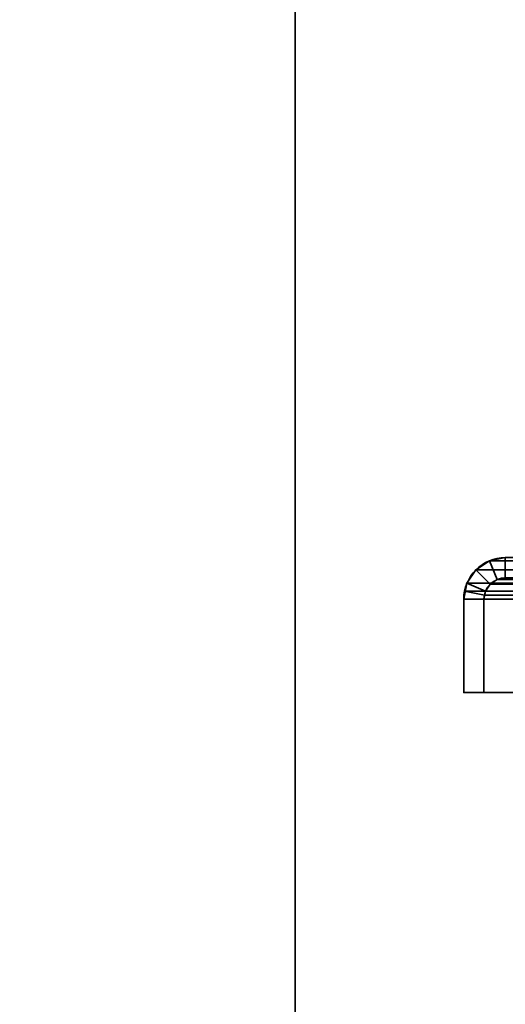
# Model space of a CAD drawing. Header units: millimetres. Extents: x -503 to 6703, y -110 to 193.
# Tile 765 of 1056: x 2527 to 2563, y 47 to 120. Entities that reach past the tile are written whole.
import ezdxf

# ---------------------------------------------------------------- set-up
doc = ezdxf.new("R2010")
doc.units = ezdxf.units.MM
doc.layers.add('151', color=7, linetype='Continuous', true_color=0xffffff)

# ---------------------------------------------------------------- blocks, each defined once
blk = doc.blocks.new('UG_SURFACE_003')
at = {"layer": '151', "color": 252, "linetype": 'Continuous', "lineweight": 35}
for points in [[(2397.5, -14, -7.75), (2397.5, 174.4, -7.75), (2547.5, 174.4, -7.75), (2547.5, -14, -7.75)], [(3602.5, -14, 2212.25), (3602.5, 174.4, 2212.25), (2397.5, 174.4, 2212.25), (2397.5, -14, 2212.25)], [(2547.5, -14, 2062.25), (2547.5, 174.4, 2062.25), (3452.5, 174.4, 2062.25), (3452.5, -14, 2062.25)], [(2547.5, -14, -7.75), (2547.5, 174.4, -7.75), (2547.5, 174.4, 2062.25), (2547.5, -14, 2062.25)]]:
    blk.add_3dface(points, dxfattribs=at)
blk = doc.blocks.new('UG_SURFACE_266')
at = {"layer": '151', "color": 252, "linetype": 'Continuous', "lineweight": 35}
for points in [[(2561.901, 79.766, 2045.349), (2561.901, 79.766, -7.75), (2560.902, 79.098, -7.75), (2560.902, 79.098, 2046.348)], [(2561.901, 79.766, 2045.349), (2560.902, 79.098, 2046.348), (2561.963, 78.037, 2045.287), (2562.475, 78.38, 2044.775)], [(2562.475, 78.38, -7.75), (2561.963, 78.037, -7.75), (2560.902, 79.098, -7.75), (2561.901, 79.766, -7.75)], [(2563.08, 80, 2044.17), (2563.08, 80, -7.75), (2561.901, 79.766, -7.75), (2561.901, 79.766, 2045.349)], [(2563.08, 80, 2044.17), (2561.901, 79.766, 2045.349), (2562.475, 78.38, 2044.775), (2563.08, 78.5, 2044.17)], [(2563.08, 78.5, -7.75), (2562.475, 78.38, -7.75), (2561.901, 79.766, -7.75), (2563.08, 80, -7.75)], [(2560.902, 79.098, 2046.348), (2560.902, 79.098, -7.75), (2560.235, 78.099, -7.75), (2560.235, 78.099, 2047.016)], [(2561.62, 77.525, 2045.63), (2561.963, 78.037, 2045.287), (2560.902, 79.098, 2046.348), (2560.235, 78.099, 2047.016)], [(2560.235, 78.099, -7.75), (2560.902, 79.098, -7.75), (2561.963, 78.037, -7.75), (2561.62, 77.525, -7.75)], [(2560, 76.92, -7.75), (2560.059, 77.521, 2047.191), (2560.235, 78.099, 2047.016)], [(2560.235, 78.099, 2047.016), (2560.235, 78.099, -7.75), (2560, 76.92, -7.75)], [(2560, 76.92, -7.75), (2560.235, 78.099, -7.75), (2561.62, 77.525, -7.75), (2561.5, 76.92, -7.75)], [(2561.53, 77.228, 2045.72), (2561.62, 77.525, 2045.63), (2560.235, 78.099, 2047.016), (2560.059, 77.521, 2047.191)], [(2561.62, 77.525, 2045.63), (2561.62, 77.525, -7.75), (2561.963, 78.037, -7.75), (2561.963, 78.037, 2045.287)], [(2561.963, 78.037, 2045.287), (2561.963, 78.037, -7.75), (2562.475, 78.38, -7.75), (2562.475, 78.38, 2044.775)], [(2562.475, 78.38, 2044.775), (2562.475, 78.38, -7.75), (2563.08, 78.5, -7.75), (2563.08, 78.5, 2044.17)], [(2560, 76.92, -7.75), (2560, 76.92, 2047.25), (2560.059, 77.521, 2047.191)], [(2561.5, 76.92, 2045.75), (2561.53, 77.228, 2045.72), (2560.059, 77.521, 2047.191), (2560, 76.92, 2047.25)], [(2561.5, 76.92, -7.75), (2561.62, 77.525, -7.75), (2561.62, 77.525, 2045.63)], [(2561.62, 77.525, 2045.63), (2561.53, 77.228, 2045.72), (2561.5, 76.92, -7.75)], [(2560, 76.92, 2047.25), (2560, 76.92, -7.75), (2560, 70, -7.75), (2560, 70, 2047.25)], [(2560, 76.92, 2047.25), (2560, 70, 2047.25), (2561.5, 70, 2045.75), (2561.5, 76.92, 2045.75)], [(2561.5, 76.92, -7.75), (2561.5, 70, -7.75), (2560, 70, -7.75), (2560, 76.92, -7.75)], [(2561.53, 77.228, 2045.72), (2561.5, 76.92, 2045.75), (2561.5, 76.92, -7.75)], [(2561.5, 76.92, 2045.75), (2561.5, 70, 2045.75), (2561.5, 70, -7.75), (2561.5, 76.92, -7.75)], [(2561.5, 70, 2045.75), (2560, 70, 2047.25), (2560, 70, -7.75), (2561.5, 70, -7.75)]]:
    blk.add_3dface(points, dxfattribs=at)
blk = doc.blocks.new('UG_SURFACE_267')
at = {"layer": '151', "color": 252, "linetype": 'Continuous', "lineweight": 35}
for points in [[(2561.901, 79.766, 2045.349), (2561.901, 79.766, -7.75), (2560.902, 79.098, -7.75), (2560.902, 79.098, 2046.348)], [(2561.901, 79.766, 2045.349), (2560.902, 79.098, 2046.348), (2561.963, 78.037, 2045.287), (2562.475, 78.38, 2044.775)], [(2562.475, 78.38, -7.75), (2561.963, 78.037, -7.75), (2560.902, 79.098, -7.75), (2561.901, 79.766, -7.75)], [(2563.08, 80, 2044.17), (2563.08, 80, -7.75), (2561.901, 79.766, -7.75), (2561.901, 79.766, 2045.349)], [(2563.08, 80, 2044.17), (2561.901, 79.766, 2045.349), (2562.475, 78.38, 2044.775), (2563.08, 78.5, 2044.17)], [(2563.08, 78.5, -7.75), (2562.475, 78.38, -7.75), (2561.901, 79.766, -7.75), (2563.08, 80, -7.75)], [(2560.902, 79.098, 2046.348), (2560.902, 79.098, -7.75), (2560.235, 78.099, -7.75), (2560.235, 78.099, 2047.016)], [(2561.62, 77.525, 2045.63), (2561.963, 78.037, 2045.287), (2560.902, 79.098, 2046.348), (2560.235, 78.099, 2047.016)], [(2560.235, 78.099, -7.75), (2560.902, 79.098, -7.75), (2561.963, 78.037, -7.75), (2561.62, 77.525, -7.75)], [(2560, 76.92, -7.75), (2560.059, 77.521, 2047.191), (2560.235, 78.099, 2047.016)], [(2560.235, 78.099, 2047.016), (2560.235, 78.099, -7.75), (2560, 76.92, -7.75)], [(2560, 76.92, -7.75), (2560.235, 78.099, -7.75), (2561.62, 77.525, -7.75), (2561.5, 76.92, -7.75)], [(2561.53, 77.228, 2045.72), (2561.62, 77.525, 2045.63), (2560.235, 78.099, 2047.016), (2560.059, 77.521, 2047.191)], [(2561.62, 77.525, 2045.63), (2561.62, 77.525, -7.75), (2561.963, 78.037, -7.75), (2561.963, 78.037, 2045.287)], [(2561.963, 78.037, 2045.287), (2561.963, 78.037, -7.75), (2562.475, 78.38, -7.75), (2562.475, 78.38, 2044.775)], [(2562.475, 78.38, 2044.775), (2562.475, 78.38, -7.75), (2563.08, 78.5, -7.75), (2563.08, 78.5, 2044.17)], [(2560, 76.92, -7.75), (2560, 76.92, 2047.25), (2560.059, 77.521, 2047.191)], [(2561.5, 76.92, 2045.75), (2561.53, 77.228, 2045.72), (2560.059, 77.521, 2047.191), (2560, 76.92, 2047.25)], [(2561.5, 76.92, -7.75), (2561.62, 77.525, -7.75), (2561.62, 77.525, 2045.63)], [(2561.62, 77.525, 2045.63), (2561.53, 77.228, 2045.72), (2561.5, 76.92, -7.75)], [(2560, 76.92, 2047.25), (2560, 76.92, -7.75), (2560, 70, -7.75), (2560, 70, 2047.25)], [(2560, 76.92, 2047.25), (2560, 70, 2047.25), (2561.5, 70, 2045.75), (2561.5, 76.92, 2045.75)], [(2561.5, 76.92, -7.75), (2561.5, 70, -7.75), (2560, 70, -7.75), (2560, 76.92, -7.75)], [(2561.53, 77.228, 2045.72), (2561.5, 76.92, 2045.75), (2561.5, 76.92, -7.75)], [(2561.5, 76.92, 2045.75), (2561.5, 70, 2045.75), (2561.5, 70, -7.75), (2561.5, 76.92, -7.75)], [(2561.5, 70, 2045.75), (2560, 70, 2047.25), (2560, 70, -7.75), (2561.5, 70, -7.75)]]:
    blk.add_3dface(points, dxfattribs=at)
blk = doc.blocks.new('UG_SURFACE_268')
at = {"layer": '151', "color": 252, "linetype": 'Continuous', "lineweight": 35}
for points in [[(2562.475, 78.38, 2044.775), (2561.963, 78.037, 2045.287), (2560.902, 79.098, 2046.348), (2561.901, 79.766, 2045.349)], [(3438.099, 79.766, 2045.349), (2561.901, 79.766, 2045.349), (2560.902, 79.098, 2046.348), (3439.098, 79.098, 2046.348)], [(2563.08, 78.5, 2044.17), (2562.475, 78.38, 2044.775), (2561.901, 79.766, 2045.349), (2563.08, 80, 2044.17)], [(3436.92, 80, 2044.17), (2563.08, 80, 2044.17), (2561.901, 79.766, 2045.349), (3438.099, 79.766, 2045.349)], [(2560.235, 78.099, 2047.016), (2560.902, 79.098, 2046.348), (2561.963, 78.037, 2045.287), (2561.62, 77.525, 2045.63)], [(3439.098, 79.098, 2046.348), (2560.902, 79.098, 2046.348), (2560.235, 78.099, 2047.016), (3439.765, 78.099, 2047.016)], [(2560.059, 77.521, 2047.191), (2560.235, 78.099, 2047.016), (2561.62, 77.525, 2045.63), (2561.53, 77.228, 2045.72)], [(3439.941, 77.521, 2047.191), (3439.765, 78.099, 2047.016), (2560.235, 78.099, 2047.016), (2560.059, 77.521, 2047.191)], [(3438.38, 77.525, 2045.63), (2561.62, 77.525, 2045.63), (2561.963, 78.037, 2045.287), (3438.037, 78.037, 2045.287)], [(3438.037, 78.037, 2045.287), (2561.963, 78.037, 2045.287), (2562.475, 78.38, 2044.775), (3437.525, 78.38, 2044.775)], [(3437.525, 78.38, 2044.775), (2562.475, 78.38, 2044.775), (2563.08, 78.5, 2044.17), (3436.92, 78.5, 2044.17)], [(2560, 76.92, 2047.25), (2560.059, 77.521, 2047.191), (2561.53, 77.228, 2045.72), (2561.5, 76.92, 2045.75)], [(2560.059, 77.521, 2047.191), (2560, 76.92, 2047.25), (3440, 76.92, 2047.25)], [(2560.059, 77.521, 2047.191), (3440, 76.92, 2047.25), (3439.941, 77.521, 2047.191)], [(2561.53, 77.228, 2045.72), (2561.62, 77.525, 2045.63), (3438.38, 77.525, 2045.63), (3438.47, 77.228, 2045.72)], [(2561.5, 76.92, 2045.75), (2561.5, 70, 2045.75), (2560, 70, 2047.25), (2560, 76.92, 2047.25)], [(2560, 76.92, 2047.25), (2560, 70, 2047.25), (3440, 70, 2047.25), (3440, 76.92, 2047.25)], [(3438.5, 76.92, 2045.75), (2561.5, 76.92, 2045.75), (2561.53, 77.228, 2045.72)], [(2561.5, 76.92, 2045.75), (3438.5, 76.92, 2045.75), (3438.5, 70, 2045.75), (2561.5, 70, 2045.75)], [(3438.47, 77.228, 2045.72), (3438.5, 76.92, 2045.75), (2561.53, 77.228, 2045.72)], [(2561.5, 70, 2045.75), (3438.5, 70, 2045.75), (3440, 70, 2047.25), (2560, 70, 2047.25)]]:
    blk.add_3dface(points, dxfattribs=at)

msp = doc.modelspace()

# ---------------------------------------------------------------- linework, layer by layer
at = {"layer": '151', "color": 252, "linetype": 'Continuous', "lineweight": -3, "true_color": 0x939598}
for p, q in [((2547.5, -14, 2062.25), (2547.5, 174.4, 2062.25)), ((2547.5, 174.4, -7.75), (2547.5, -14, -7.75)), ((2563.08, 80, 2044.17), (2563.08, 80, -7.75)), ((2563.08, 80, -7.75), (2583.92, 80, -7.75)), ((2583.92, 80, 2023.33), (2563.08, 80, 2044.17)), ((2583.92, 80, 2023.33), (2563.08, 80, 2044.17)), ((2563.08, 80, 2044.17), (2563.08, 80, -7.75)), ((2563.08, 80, -7.75), (2583.92, 80, -7.75)), ((2563.08, 78.5, -7.75), (2583.92, 78.5, -7.75)), ((2563.08, 78.5, 2044.17), (2563.08, 78.5, -7.75)), ((2563.08, 78.5, 2044.17), (2563.08, 78.5, -7.75)), ((2583.92, 78.5, 2023.33), (2563.08, 78.5, 2044.17)), ((2583.92, 78.5, 2023.33), (2563.08, 78.5, 2044.17)), ((2563.08, 78.5, -7.75), (2583.92, 78.5, -7.75)), ((2560, 76.92, 2047.25), (2560, 76.92, -7.75)), ((2560, 76.92, 2047.25), (2560, 70, 2047.25)), ((2560, 70, -7.75), (2560, 76.92, -7.75)), ((2560, 76.92, 2047.25), (2560, 70, 2047.25)), ((2560, 70, -7.75), (2560, 76.92, -7.75)), ((2560, 76.92, 2047.25), (2560, 70, 2047.25)), ((2560, 76.92, 2047.25), (2560, 76.92, -7.75)), ((3440, 76.92, 2047.25), (2560, 76.92, 2047.25)), ((2561.5, 76.92, 2045.75), (2561.5, 70, 2045.75)), ((2561.5, 76.92, 2045.75), (2561.5, 70, 2045.75)), ((2561.5, 70, -7.75), (2561.5, 76.92, -7.75)), ((2561.5, 76.92, 2045.75), (2561.5, 70, 2045.75)), ((2561.5, 76.92, 2045.75), (2561.5, 76.92, -7.75)), ((3438.5, 76.92, 2045.75), (2561.5, 76.92, 2045.75)), ((2561.5, 70, -7.75), (2561.5, 76.92, -7.75)), ((2561.5, 76.92, 2045.75), (2561.5, 76.92, -7.75)), ((2560, 70, -7.75), (2561.5, 70, -7.75)), ((3440, 70, 2047.25), (2560, 70, 2047.25)), ((2560, 70, 2047.25), (2560, 70, -7.75)), ((2561.5, 70, 2045.75), (2560, 70, 2047.25)), ((2560, 70, -7.75), (2561.5, 70, -7.75)), ((2561.5, 70, 2045.75), (2560, 70, 2047.25)), ((2561.5, 70, 2045.75), (2560, 70, 2047.25)), ((2560, 70, 2047.25), (2560, 70, -7.75)), ((2561.5, 70, 2045.75), (2561.5, 70, -7.75)), ((3438.5, 70, 2045.75), (2561.5, 70, 2045.75)), ((2561.5, 70, 2045.75), (2561.5, 70, -7.75))]:
    msp.add_line(p, q, dxfattribs=at)
at = {"layer": '151', "color": 252, "linetype": 'Continuous', "lineweight": -3, "true_color": 0x939598, "extrusion": (0, 0, -1)}
for radius in [3.08, 3.08, 1.58, 1.58]:
    msp.add_arc((-2563.08, 76.92, 7.75), radius, 0, 90, dxfattribs=at)
at = {"layer": '151', "color": 252, "linetype": 'Continuous', "lineweight": -3, "true_color": 0x939598, "extrusion": (0.707107, 6.12323e-17, 0.707107)}
for major_axis in [(-3.08, 0, 3.08), (-3.08, 0, 3.08), (-3.08, 0, 3.08), (-1.58, 0, 1.58), (-1.58, 0, 1.58), (-1.58, 0, 1.58)]:
    msp.add_ellipse((2563.08, 76.92, 2044.17), major_axis=major_axis, ratio=0.707107, start_param=4.712389, end_param=6.283185, dxfattribs=at)

# ---------------------------------------------------------------- block references
at = {"layer": '151', "color": 252, "linetype": 'Continuous', "lineweight": -3, "true_color": 0x939598}
for name in ['UG_SURFACE_003', 'UG_SURFACE_266', 'UG_SURFACE_267', 'UG_SURFACE_268']:
    msp.add_blockref(name, (0, 0), dxfattribs=at)

doc.saveas('drawing.dxf')
